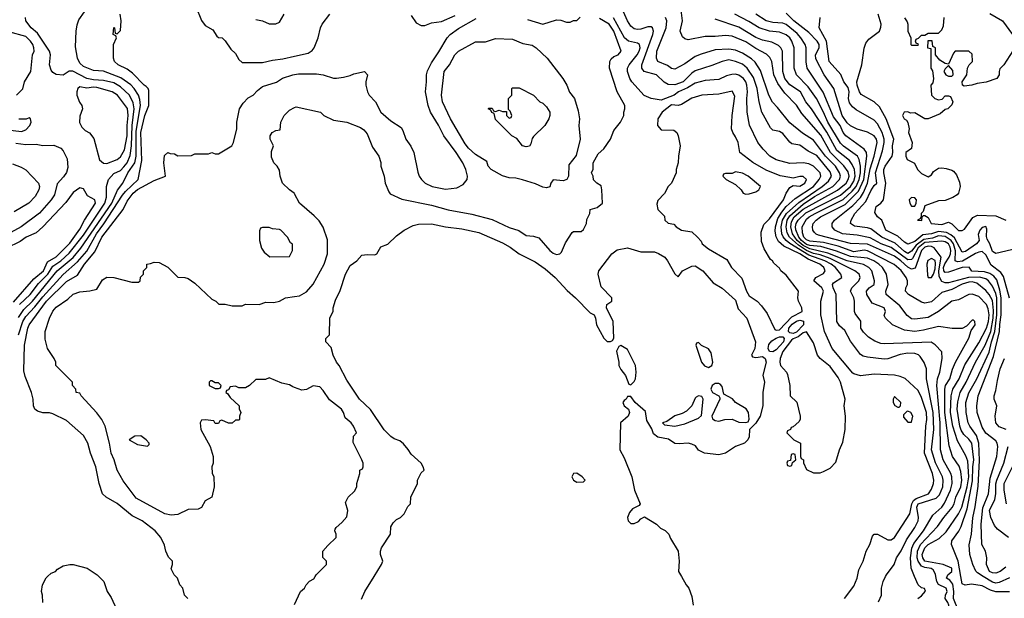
# Model space of a CAD drawing. Header units: inches. Extents: x 1793389 to 1900389, y 320802 to 470796.
# Tile 546 of 656: x 1858373 to 1864200, y 409870 to 413297. Entities that reach past the tile are written whole.
import ezdxf

# ---------------------------------------------------------------- set-up
doc = ezdxf.new("R2010")
doc.units = ezdxf.units.IN
doc.header["$MEASUREMENT"] = 0
for name, color, linetype in [('B8450', 7, 'Continuous'), ('B8451', 7, 'Continuous'), ('B8460', 7, 'Continuous'), ('B8461', 7, 'Continuous')]:
    doc.layers.add(name, color=color, linetype=linetype)

msp = doc.modelspace()

# ---------------------------------------------------------------- linework, layer by layer
at = {"layer": 'B8450', "color": 2, "elevation": 278}
for points in [[(1858510, 409846), (1858508.7, 409890), (1858502, 409910), (1858508.7, 409950), (1858530, 409992), (1858538.7, 410000)], [(1858841.4, 410000), (1858870.7, 409970.7), (1858891.1, 409911.1), (1858914.4, 409874.4), (1858946.4, 409806.4)], [(1859368, 409870), (1859349.1, 409889.1), (1859338, 409930), (1859322, 409950), (1859308, 409990), (1859298, 410000)]]:
    msp.add_lwpolyline(points, dxfattribs=at)
at = {"layer": 'B8451', "color": 2}
for points, elevation in [([(1858365.8, 411534.2), (1858398.7, 411581.3), (1858450, 411630.2), (1858594.8, 411810), (1858690, 411889), (1858736, 411944), (1858917.7, 412210), (1858952.5, 412287.5), (1858983.6, 412330), (1859013.5, 412390), (1859054.6, 412450), (1859063.2, 412490), (1859062.1, 412637.9), (1859087.8, 412790), (1859084.7, 412824.7), (1859076.9, 412850), (1859050.6, 412890.6), (1859031.4, 412911.4), (1858972.3, 412952.3), (1858870, 412992.4), (1858810, 412996.9), (1858750, 413019.7), (1858730, 413039.5), (1858715.8, 413070), (1858703.9, 413136.1), (1858706.6, 413230), (1858712.9, 413267.1), (1858724.1, 413295.9), (1858790, 413391.3)], 286), ([(1859415.2, 413375.2), (1859450, 413292), (1859470, 413262), (1859516.9, 413236.9), (1859539.6, 413199.6), (1859550, 413192), (1859572, 413190), (1859590, 413172), (1859623.5, 413123.5), (1859650, 413098), (1859670, 413062), (1859690, 413044.7), (1859810, 413044), (1859870, 413058), (1859930, 413065.5), (1860000, 413081.5)], 282), ([(1858367.2, 411430), (1858391.8, 411510), (1858410, 411538.9), (1858463.3, 411596.7), (1858510, 411656.9), (1858630, 411788.8), (1858716.3, 411863.7), (1858770, 411925.7), (1858827.2, 412030), (1858871.6, 412088.4), (1858982, 412258), (1858999.7, 412280.3), (1859074, 412350), (1859095.7, 412464.3), (1859089.8, 412630), (1859113.3, 412730), (1859138, 412790), (1859137, 412877), (1859133.2, 412890), (1859122.5, 412902.5), (1859109.3, 412910), (1859041.3, 412981.3), (1859010, 413003.7), (1858955.3, 413030), (1858935.3, 413050), (1858928.7, 413070), (1858928, 413150), (1858946, 413190), (1858942, 413202), (1858926, 413210), (1858930, 413252), (1858934, 413250), (1858938, 413218), (1858950, 413214), (1858970, 413234), (1858974, 413290), (1858968, 413330)], 282), ([(1858372.1, 411610), (1858435.4, 411670), (1858485.4, 411734.6), (1858539.8, 411790), (1858570, 411837.4), (1858617.7, 411870), (1858665.3, 411914.7), (1858750, 412021.7), (1858876.8, 412210), (1858886.2, 412246.2), (1858887.3, 412310), (1858898.4, 412350), (1858930, 412385.5), (1858970, 412404.2), (1858990, 412425.3), (1859010, 412450.5), (1859027.2, 412492.8), (1859035.2, 412550), (1859038.4, 412670), (1859051.4, 412770), (1859045.5, 412805.5), (1859023.5, 412850), (1858970, 412900.5), (1858930, 412922.7), (1858870, 412936.9), (1858810, 412940.8), (1858770, 412948.6), (1858687.1, 412992.9), (1858666.8, 412993.2), (1858630, 412968), (1858590, 412973.2), (1858570, 412984), (1858558.9, 412998.9), (1858549.6, 413029.6), (1858556.2, 413090), (1858549.6, 413110), (1858477.8, 413217.8), (1858440.9, 413250), (1858409, 413290), (1858408, 413310)], 290), ([(1859770, 413298), (1859811.1, 413291.1), (1859850, 413272), (1859890, 413272), (1859910, 413282), (1859938, 413330)], 286), ([(1858355.3, 412850), (1858392.7, 412887.3), (1858402.7, 412930), (1858438.4, 412990), (1858449.3, 413090), (1858458.4, 413110), (1858457.6, 413130), (1858451.3, 413150), (1858437.6, 413170), (1858410, 413196.9), (1858310, 413225.1)], 294), ([(1859298, 410000), (1859288, 410010), (1859270, 410046), (1859278, 410070), (1859278, 410090), (1859254.6, 410114.6), (1859238, 410150), (1859230, 410186), (1859208.7, 410230), (1859175.3, 410270), (1859097.2, 410330), (1859038, 410358), (1858950, 410431.8), (1858885.2, 410470), (1858862.7, 410490), (1858842.7, 410550), (1858823.7, 410650), (1858792.3, 410730), (1858776, 410790), (1858750, 410834), (1858650, 410924), (1858570, 410964), (1858550, 410969), (1858510, 410969), (1858478, 410978), (1858462, 410990), (1858455.3, 411010), (1858454, 411050), (1858444, 411090), (1858405.1, 411185.1), (1858397.5, 411217.5), (1858402, 411370), (1858421.1, 411470), (1858429.7, 411490), (1858531.2, 411630), (1858650, 411747.4), (1858714.8, 411785.2), (1858756.3, 411850), (1858817.8, 411922.2), (1858858.7, 412010), (1858986.3, 412173.7), (1859010, 412222.8), (1859044.2, 412270), (1859070, 412291.6), (1859170, 412344.4), (1859235.3, 412370), (1859226, 412450), (1859230, 412494), (1859250, 412511.3), (1859264.7, 412504.7), (1859290, 412502), (1859310, 412492), (1859390, 412494), (1859410, 412502), (1859490, 412502), (1859510, 412511.3), (1859530, 412502), (1859550, 412502), (1859628, 412550), (1859639, 412570), (1859659, 412650), (1859659, 412690), (1859674, 412770), (1859696.5, 412803.5), (1859725.6, 412834.4), (1859755.3, 412850), (1859781.5, 412878.5), (1859810, 412900.7), (1859892.5, 412927.5), (1859929.4, 412950.6), (1859990, 412970.7), (1860000, 412972.5)], 278), ([(1860000, 412266.1), (1859998, 412270), (1859969.3, 412289.3), (1859928.7, 412330), (1859915.3, 412370), (1859910, 412406), (1859898, 412430), (1859878, 412450), (1859863.1, 412483.1), (1859863.1, 412516.9), (1859875.3, 412550), (1859855.3, 412590), (1859855.3, 412610), (1859868, 412630), (1859890, 412642), (1859915.3, 412644.7), (1859918, 412690), (1859938, 412730), (1859970, 412762), (1860000, 412777)], 274), ([(1858270, 412648.2), (1858384, 412636), (1858410, 412646), (1858434, 412670), (1858442, 412690), (1858438, 412710), (1858430, 412715.3), (1858411.3, 412708.7), (1858369.1, 412709.1)], 294), ([(1858350, 412565.3), (1858410, 412557.6), (1858470, 412559.5), (1858510, 412552), (1858574.6, 412554.6), (1858617.1, 412537.1), (1858630, 412521), (1858653.7, 412473.7), (1858658.7, 412421.3), (1858650, 412393.2), (1858633.1, 412366.9), (1858594.4, 412325.6), (1858579.6, 412260.4), (1858559.3, 412230), (1858490, 412152), (1858382, 412070), (1858166.5, 411953.5)], 290), ([(1858330, 412443.8), (1858383, 412423), (1858410, 412407.3), (1858484, 412330), (1858490.6, 412310), (1858487.3, 412290), (1858464, 412250), (1858426.8, 412210), (1858340.9, 412159.1)], 286), ([(1858336.1, 411623.9), (1858457.8, 411762.2), (1858513.3, 411810), (1858537.3, 411862.7), (1858590, 411893.1), (1858670, 411973.7), (1858730, 412056.4), (1858757.7, 412110), (1858821.6, 412210), (1858818, 412230), (1858775.1, 412255.1), (1858750, 412295.3), (1858730, 412302), (1858690, 412274), (1858645.8, 412214.2), (1858510.6, 412070), (1858470, 412036), (1858411.3, 412010), (1858376.5, 411983.5), (1858295.4, 411944.6)], 294), ([(1860000, 411118.5), (1859990, 411122), (1859970, 411135.3), (1859924, 411144), (1859850, 411175.3), (1859827.3, 411167.3), (1859770, 411166), (1859734, 411130), (1859710, 411118), (1859670, 411118), (1859650, 411126), (1859618, 411122), (1859610, 411106), (1859598, 411102), (1859594, 411090), (1859603.6, 411083.6), (1859619.6, 411059.6), (1859671.3, 411011.3), (1859672.7, 410992.7), (1859682, 410970), (1859674, 410950), (1859674, 410930), (1859670, 410926), (1859650, 410926), (1859630, 410908), (1859608.4, 410908.4), (1859570, 410926), (1859558, 410922), (1859550, 410906), (1859530, 410906), (1859522, 410922), (1859470, 410928), (1859450, 410926), (1859442, 410910), (1859446, 410870), (1859501, 410770), (1859518.8, 410710), (1859518.8, 410670), (1859511, 410650), (1859511.6, 410611.6), (1859522, 410590), (1859524.7, 410530), (1859511.3, 410468.7), (1859471.6, 410448.4), (1859450, 410408), (1859430, 410398), (1859370, 410397.2), (1859310, 410366.6), (1859270, 410362.9), (1859231.7, 410371.7), (1859063.2, 410463.2), (1858986.3, 410566.3), (1858949.2, 410630), (1858933.2, 410690), (1858914, 410730), (1858904, 410790), (1858879, 410890), (1858859, 410930), (1858830, 410968.7), (1858738, 411070), (1858730, 411086), (1858708, 411090), (1858706, 411110), (1858686, 411130), (1858686, 411150), (1858588, 411250), (1858588, 411270), (1858578, 411290), (1858538, 411350), (1858524.7, 411404.7), (1858524, 411450), (1858549.2, 411530), (1858570, 411571), (1858590, 411594.8), (1858658, 411642), (1858690, 411671.3), (1858730, 411686), (1858789, 411691), (1858830, 411702), (1858863.1, 411756.9), (1858890, 411772), (1858930, 411771.3), (1859036.4, 411743.6), (1859076.4, 411743.6), (1859086, 411750), (1859087.3, 411772.7), (1859106, 411790), (1859106, 411810), (1859126, 411830), (1859126, 411850), (1859147.3, 411852.7), (1859170, 411862), (1859199.6, 411859.6), (1859250, 411832), (1859310, 411772), (1859350, 411771.3), (1859370, 411764.7), (1859410, 411736), (1859510, 411642), (1859534, 411630), (1859552.7, 411612.7), (1859590, 411612), (1859630, 411602), (1859690, 411602), (1859710, 411612), (1859790, 411611.3), (1859830, 411624.7), (1859878, 411622), (1859910, 411631.3), (1859946, 411650), (1860000, 411657.1)], 274), ([(1858538.7, 410000), (1858560.2, 410019.8), (1858586, 410030), (1858596.4, 410043.6), (1858630, 410062), (1858670, 410071.3), (1858688.9, 410071.1), (1858772, 410050), (1858831.3, 410010), (1858841.4, 410000)], 278)]:
    msp.add_lwpolyline(points, dxfattribs=dict(at, elevation=elevation))
for points, elevation in [([(1858730, 412899.5), (1858717.3, 412890), (1858710.5, 412870), (1858710.6, 412850), (1858728.1, 412808.1), (1858741, 412790), (1858746, 412770), (1858730, 412726), (1858727.9, 412687.9), (1858740.5, 412660.5), (1858761.4, 412641.4), (1858787.3, 412627.3), (1858812.8, 412592.8), (1858846.4, 412466.4), (1858868.4, 412448.4), (1858890, 412446), (1858950.9, 412469.1), (1858970, 412486), (1858993.8, 412526.2), (1859008.8, 412610), (1859008.8, 412670), (1859015, 412730), (1859010.7, 412770.7), (1858951.8, 412850), (1858921.2, 412870), (1858830, 412894.8), (1858810, 412896.9), (1858770, 412891.6)], 294), ([(1859850, 412066), (1859810, 412066), (1859798, 412062), (1859792.7, 412047.3), (1859792, 411990), (1859803.6, 411943.6), (1859819.6, 411919.6), (1859852.7, 411892.7), (1859970, 411894), (1859988, 411930), (1859987.3, 411967.3), (1859976.4, 411976.4), (1859958, 412010), (1859918, 412050), (1859910, 412055.3), (1859870, 412058)], 278), ([(1859510, 411158), (1859502, 411158), (1859494, 411150), (1859494, 411130), (1859530, 411114), (1859550, 411114), (1859562, 411118), (1859566, 411130), (1859550, 411146), (1859530, 411146)], 274), ([(1859090, 410832), (1859054, 410830), (1859022, 410810), (1859070, 410780.7), (1859130, 410771.3), (1859138.6, 410781.4), (1859139.3, 410790), (1859121.2, 410810)], 274)]:
    msp.add_lwpolyline(points, close=True, dxfattribs=dict(at, elevation=elevation))
at = {"layer": 'B8460', "color": 2}
for points, elevation in [([(1860000, 409834.3), (1860035.3, 409910), (1860058, 409930), (1860068.9, 409951.1), (1860088.9, 409971.1), (1860114.6, 409985.4), (1860122.5, 410000)], 274), ([(1860395.5, 409864.5), (1860415.3, 409910), (1860471.6, 410000)], 270), ([(1862289, 410000), (1862317.3, 409950), (1862333.4, 409930), (1862350, 409882), (1862359.3, 409830)], 270), ([(1863255.3, 409870), (1863310, 409942), (1863329.2, 409990), (1863331.4, 410000)], 270), ([(1863455.3, 409850), (1863474, 409890), (1863474, 409930), (1863484, 409970), (1863497.5, 410000)], 266), ([(1863688, 409870), (1863710, 409886), (1863733.2, 409913.2), (1863728.4, 409928.4), (1863710, 409933.2), (1863689.5, 409949.5), (1863669.4, 410000)], 262), ([(1864318.6, 408878.6), (1864185.2, 409130), (1864149.3, 409190), (1864119.3, 409230), (1864063.3, 409343.3), (1864001.2, 409450), (1863992.5, 409552.5), (1863986.6, 409590), (1863976.2, 409616.2), (1863966.6, 409626.6), (1863910, 409649.2), (1863884.9, 409684.9), (1863872.4, 409830), (1863866.6, 409846.6), (1863849.5, 409870), (1863851.3, 409890), (1863861.3, 409910), (1863856.9, 409930), (1863810, 409951.6), (1863800.3, 409970), (1863795.8, 410000)], 258), ([(1864219, 409450), (1864170, 409485.2), (1864149.3, 409510), (1864146.3, 409533.7), (1864156, 409590), (1864145.2, 409650), (1864144, 409710), (1864135.3, 409730), (1864102, 409762), (1864010, 409806), (1863990, 409806), (1863950, 409795.1), (1863930, 409797.2), (1863899.8, 409870), (1863900.7, 409910), (1863895.2, 409955.2), (1863878.7, 409978.7), (1863858, 409990), (1863862, 410000)], 254), ([(1864230, 409909.5), (1864150, 409909.6), (1864118.4, 409918.4), (1864070, 409944.2), (1864005.5, 409954.5), (1863969.3, 409949.3), (1863950, 409955.3), (1863942.2, 410000)], 250), ([(1864230, 409992.6), (1864170, 409965.1), (1864150, 409961.1), (1864130, 409965.4), (1864074.5, 410000)], 246)]:
    msp.add_lwpolyline(points, dxfattribs=dict(at, elevation=elevation))
at = {"layer": 'B8461', "color": 2}
for points, elevation in [([(1863497.5, 410000), (1863502, 410010), (1863548.7, 410070), (1863562, 410110), (1863590, 410150.7), (1863622.2, 410217.8), (1863670, 410290.7), (1863689.7, 410330), (1863692, 410350), (1863682.2, 410410), (1863689.8, 410430), (1863796.5, 410463.5), (1863815.7, 410484.3), (1863835.4, 410530), (1863839.1, 410570), (1863835.1, 410590), (1863793.5, 410673.5), (1863769.8, 410749.8), (1863783.9, 410870), (1863778.4, 410970), (1863739.7, 411170), (1863739.5, 411230), (1863726.5, 411266.5), (1863703, 411303), (1863692.7, 411312.7), (1863670, 411321.3), (1863630, 411322.4), (1863584.7, 411315.3), (1863510.3, 411289.7), (1863490, 411287.8), (1863390, 411299.5), (1863365.1, 411305.1), (1863350, 411314), (1863290, 411394), (1863256.9, 411456.9), (1863224.1, 411484.1), (1863209.3, 411510), (1863205.6, 411670), (1863186.6, 411710), (1863183.6, 411730), (1863190, 411739.1), (1863238, 411770), (1863233.6, 411790), (1863200.5, 411830), (1863175.8, 411850), (1863138, 411870), (1863043.2, 411903.2), (1862931.7, 411971.7), (1862909.4, 411989.4), (1862891.6, 412011.6), (1862883.2, 412030), (1862878.7, 412070), (1862887.6, 412110), (1862910.4, 412149.6), (1862984.8, 412215.2), (1863123, 412310), (1863159.5, 412340.5), (1863177.3, 412370), (1863170, 412397), (1863090, 412492.4), (1863039.5, 412519.5), (1862990, 412553.6), (1862942.9, 412562.9), (1862930, 412572.7), (1862890, 412623.6), (1862870, 412635.1), (1862830, 412643.7), (1862815.9, 412655.9), (1862765.1, 412750), (1862749.6, 412810), (1862737.3, 412890), (1862715, 412955), (1862678.9, 413010), (1862650, 413034), (1862609, 413050), (1862570, 413058.7), (1862531.3, 413050), (1862470, 413025.1), (1862370, 412994.7), (1862350, 412981.6), (1862299.3, 412930), (1862250, 412911.1), (1862210, 412913.3), (1862187.3, 412927.3), (1862140.9, 412970), (1862069.5, 412990), (1862055.1, 413010), (1862054.3, 413030), (1862120.5, 413210), (1862124.5, 413230), (1862117.2, 413250), (1862110, 413255.1), (1862090, 413255.1), (1862050, 413240.7), (1862030, 413238.4), (1862010, 413243.7), (1861990, 413259.3), (1861969.7, 413289.7), (1861930, 413379.3)], 266), ([(1863795.8, 410000), (1863793.7, 410013.7), (1863779.5, 410039.5), (1863767.9, 410047.9), (1863730, 410053.6), (1863710, 410061.7), (1863689.9, 410089.9), (1863684.8, 410110), (1863685.5, 410150), (1863703.8, 410190), (1863804.5, 410295.5), (1863842, 410350), (1863892.4, 410407.6), (1863903.1, 410430), (1863912.4, 410470), (1863943.5, 410530), (1863949.7, 410570), (1863942, 410622), (1863932.2, 410652.2), (1863893.6, 410710), (1863873.6, 410773.6), (1863847.5, 410970), (1863848.3, 411110), (1863853, 411130), (1863878.7, 411170), (1863892.7, 411227.3), (1863911.1, 411268.9), (1863990, 411412), (1864004, 411456), (1864028, 411490), (1864026, 411510), (1864018, 411518), (1864010, 411518), (1863976.9, 411483.1), (1863950, 411468), (1863891, 411469), (1863810, 411480.9), (1863721.4, 411458.6), (1863670, 411451.2), (1863610, 411458.4), (1863538, 411490), (1863498, 411530), (1863490, 411546), (1863498, 411570), (1863488.7, 411590), (1863418.6, 411618.6), (1863387.3, 411670), (1863383.7, 411690), (1863401.2, 411710), (1863429.3, 411730), (1863432, 411750), (1863415.6, 411810), (1863397.6, 411830), (1863367.8, 411847.8), (1863270, 411869.8), (1863155.3, 411915.3), (1863050, 411940.1), (1863010, 411959.9), (1862974.1, 411990), (1862947.5, 412030), (1862936.1, 412070), (1862940.5, 412099.5), (1862956.5, 412130), (1863010, 412175.5), (1863212.9, 412287.1), (1863263.5, 412330), (1863276.4, 412350), (1863282, 412370), (1863275.3, 412395.3), (1863251.3, 412431.3), (1863172.1, 412510), (1863114.2, 412614.2), (1863002.7, 412742.7), (1862970, 412792), (1862901.5, 412861.5), (1862860, 412920), (1862835.4, 412970), (1862823.6, 413050), (1862813.5, 413073.5), (1862792.4, 413092.4), (1862730, 413126.3), (1862670, 413166.6), (1862590, 413200.5), (1862550, 413203.6), (1862490, 413197), (1862430, 413198), (1862330, 413177.2), (1862310, 413184), (1862296.5, 413196.5), (1862281.2, 413230), (1862296, 413290), (1862285.1, 413370)], 258), ([(1860000, 413081.5), (1860080.2, 413099.8), (1860104.7, 413115.3), (1860115.3, 413130), (1860139, 413190), (1860154, 413250), (1860164, 413270), (1860208.7, 413330)], 282), ([(1860000, 412777), (1860010, 412782), (1860154, 412750), (1860174, 412730), (1860230, 412702), (1860310, 412691.3), (1860390, 412658), (1860410, 412644.7), (1860430, 412622), (1860462, 412542), (1860498, 412490), (1860510.9, 412450.9), (1860511.3, 412430), (1860531, 412370), (1860536, 412330), (1860556.9, 412276.9), (1860566.4, 412266.4), (1860634.4, 412234.4), (1860810, 412198), (1860909.4, 412170.6), (1861050, 412145.5), (1861170, 412113), (1861270, 412067.3), (1861327.9, 412047.9), (1861370, 412018.8), (1861414.4, 412014.4), (1861444.9, 412004.9), (1861510.8, 411930), (1861530, 411914), (1861550, 411906.8), (1861570, 411911), (1861579.5, 411920.5), (1861603.7, 411976.3), (1861643.1, 412036.9), (1861650, 412042), (1861696.4, 412043.6), (1861710, 412054), (1861728, 412090), (1861730, 412114), (1861748, 412150), (1861750, 412174), (1861790, 412184.7), (1861822, 412210), (1861819, 412290), (1861814, 412314), (1861789.1, 412329.1), (1861769.1, 412349.1), (1861768, 412370), (1861758, 412390), (1861767.3, 412412.7), (1861768, 412450), (1861796.4, 412503.6), (1861830, 412532), (1861869.2, 412590), (1861890, 412642), (1861928.9, 412691.1), (1861948.7, 412730), (1861948.7, 412750), (1861955.3, 412770), (1861955.3, 412790), (1861909.2, 412870), (1861864.5, 413010), (1861866.6, 413050), (1861874.5, 413065.5), (1861890, 413078.8), (1861915.3, 413090), (1861933.2, 413110), (1861888.6, 413230), (1861862, 413270), (1861805.3, 413305.3)], 274), ([(1860000, 412972.5), (1860023.2, 412976.8), (1860130, 412977.3), (1860170, 412970.7), (1860230, 412950.8), (1860249.1, 412950.9), (1860290, 412956), (1860330, 412966), (1860350, 412976), (1860414, 412990), (1860431, 412971), (1860421, 412930), (1860421, 412910), (1860431, 412870), (1860441, 412850), (1860478, 412810), (1860511.3, 412750), (1860570, 412698.8), (1860630, 412658), (1860641.4, 412641.4), (1860658.8, 412590), (1860687.5, 412547.5), (1860706, 412510), (1860730, 412394), (1860738, 412370), (1860751.3, 412350), (1860772, 412330), (1860814, 412310), (1860893.7, 412293.7), (1860959.3, 412300.7), (1860998, 412322), (1861022, 412350), (1861024, 412370), (1861013.2, 412410), (1860995.1, 412450), (1860956.2, 412510), (1860882.9, 412610), (1860851.9, 412671.9), (1860804.5, 412750), (1860789.7, 412789.7), (1860774.5, 412870), (1860781.6, 412930), (1860780.5, 412970), (1860785.7, 412994.3), (1860810, 413042), (1860853.9, 413106.1), (1860902.9, 413190), (1860920.9, 413210), (1860970, 413246), (1861074.8, 413305.2)], 278), ([(1860690, 413322), (1860719.6, 413279.6), (1860750, 413262), (1860770, 413262), (1860810, 413278), (1860870, 413286.8), (1860950, 413322)], 282), ([(1861377.5, 413297.5), (1861470, 413271), (1861550, 413296), (1861575.3, 413295.3), (1861610, 413282), (1861630, 413282), (1861650, 413292), (1861670, 413292), (1861690, 413312)], 278), ([(1863331.4, 410000), (1863340.2, 410039.8), (1863364, 410090), (1863382, 410150), (1863405.2, 410190), (1863420.9, 410239.1), (1863430, 410251), (1863450, 410250.6), (1863510, 410217.6), (1863530, 410217.1), (1863550, 410230.6), (1863640.7, 410370), (1863652.2, 410430), (1863663.5, 410450), (1863678.9, 410461.1), (1863751.5, 410490), (1863770, 410517.3), (1863781.1, 410550), (1863782.6, 410570), (1863775.1, 410610), (1863727.3, 410730), (1863735.1, 410890), (1863740.9, 410930), (1863738.7, 410970), (1863710, 411059), (1863690, 411101.2), (1863613.3, 411173.3), (1863583.9, 411183.9), (1863550, 411192), (1863430, 411198), (1863350, 411189), (1863310, 411199.3), (1863304.4, 411204.4), (1863180.9, 411350), (1863136.9, 411450), (1863114, 411550), (1863115.1, 411630), (1863129.5, 411690), (1863119.5, 411710), (1863072.7, 411750), (1863084, 411770), (1863130, 411794), (1863139.6, 411810), (1863131.5, 411830), (1863107.6, 411850), (1863039.9, 411879.9), (1862991, 411910), (1862895.7, 411955.7), (1862864.4, 411984.4), (1862850.7, 412010.7), (1862844.1, 412044.1), (1862846.6, 412070), (1862860.7, 412119.3), (1862883.1, 412156.9), (1862909.9, 412190.1), (1862962.1, 412237.9), (1863070.9, 412310), (1863105.1, 412350), (1863113.6, 412370), (1863109.6, 412390), (1863070, 412429.6), (1863044, 412444), (1863010, 412449.7), (1862930, 412445.6), (1862850, 412467.3), (1862813.2, 412490), (1862773.2, 412530), (1862741.2, 412570), (1862691.9, 412671.9), (1862677.6, 412750), (1862676.3, 412830), (1862680.5, 412870), (1862677.4, 412910), (1862671.2, 412930), (1862657.6, 412950), (1862630, 412969.6), (1862610, 412975.1), (1862586.9, 412973.1), (1862555.3, 412964.7), (1862510, 412942.9), (1862430, 412936.9), (1862370, 412922), (1862326, 412894), (1862273, 412870), (1862245.5, 412850), (1862170, 412820.5), (1862109.7, 412829.7), (1862068.4, 412848.4), (1861996, 412930), (1861983.7, 412950), (1861969.4, 412990), (1861969.4, 413010), (1861979.5, 413030), (1862028.3, 413090), (1862039.2, 413110), (1862045.1, 413130), (1862040.9, 413150), (1862030, 413157.6), (1861976, 413170), (1861951.5, 413190), (1861888, 413308)], 270), ([(1863669.4, 410000), (1863649.7, 410049.7), (1863644.4, 410110), (1863653, 410167), (1863665.5, 410194.5), (1863722.3, 410270), (1863776.9, 410363.1), (1863830, 410410.4), (1863846.1, 410433.9), (1863881, 410510), (1863891.1, 410550), (1863889.8, 410589.8), (1863884, 410610), (1863837.7, 410690), (1863822.7, 410750), (1863820.3, 410910), (1863800.4, 411130), (1863805.1, 411170), (1863818.9, 411210), (1863833.3, 411290), (1863829.5, 411329.5), (1863791.8, 411371.8), (1863767.6, 411387.6), (1863490, 411377.6), (1863470, 411379.6), (1863433.1, 411393.1), (1863396.6, 411416.6), (1863366, 411446), (1863351.6, 411470), (1863351.1, 411511.1), (1863317.4, 411557.4), (1863313.3, 411570), (1863314.5, 411630), (1863309.4, 411650), (1863289.3, 411690), (1863298, 411710), (1863338.7, 411750), (1863347.3, 411770), (1863340.9, 411790), (1863316, 411810), (1863170, 411883.7), (1863110, 411904.2), (1863070, 411912.6), (1863030, 411930.4), (1862981.2, 411961.2), (1862928.1, 412010), (1862914.7, 412034.7), (1862908.4, 412070), (1862915.6, 412110), (1862930, 412135.6), (1863010, 412204.6), (1863077.7, 412250), (1863185.1, 412310), (1863225.4, 412350), (1863231.1, 412370), (1863225.4, 412390), (1863201, 412430), (1863141.5, 412490), (1863070, 412584.5), (1863005.3, 412625.3), (1862930, 412686), (1862858, 412778), (1862828.6, 412808.6), (1862806.3, 412850), (1862757.3, 412997.3), (1862725.6, 413045.6), (1862704.6, 413064.6), (1862650, 413099.5), (1862610, 413116.2), (1862570, 413123), (1862490, 413118.7), (1862406.2, 413093.8), (1862370, 413079.5), (1862310, 413035.1), (1862250, 413004), (1862230, 413009), (1862207, 413027), (1862149.4, 413049.4), (1862141.2, 413070), (1862143.6, 413110), (1862199.7, 413250), (1862202.9, 413290), (1862195.1, 413310)], 262), ([(1863862, 410000), (1863866, 410010), (1863888.7, 410030), (1863888.7, 410050), (1863838, 410070), (1863730.7, 410090.7), (1863717.4, 410110), (1863714.2, 410130), (1863730, 410170.3), (1863750, 410188.9), (1863815.5, 410224.5), (1863855.7, 410264.3), (1863930, 410370.4), (1863948.6, 410410), (1863981.2, 410530), (1863989.8, 410589.8), (1863983.7, 410683.7), (1863973.4, 410713.4), (1863922.5, 410802.5), (1863895.1, 410890), (1863880.7, 410970), (1863885.8, 411070), (1863896.4, 411110), (1863932.4, 411170), (1863967.2, 411252.8), (1864050, 411384.4), (1864094.8, 411470), (1864106.8, 411510), (1864110.6, 411550), (1864105, 411585), (1864095.1, 411610), (1864050, 411657.6), (1864010, 411671.8), (1863990, 411669.5), (1863930, 411638), (1863890, 411629.4), (1863811.3, 411568.7), (1863750, 411533.3), (1863670, 411522.9), (1863650, 411525.6), (1863625.5, 411545.5), (1863582.5, 411602.5), (1863500.9, 411670), (1863499.5, 411690), (1863512, 411730), (1863503.6, 411790), (1863478.7, 411830), (1863456.9, 411850), (1863427, 411870), (1863390, 411885.3), (1863290, 411895), (1863206.9, 411926.9), (1863114.1, 411954.1), (1863050, 411960.4), (1863030, 411966.7), (1862999.2, 411990), (1862983.6, 412010), (1862967.3, 412052.7), (1862964.7, 412070), (1862968.2, 412090), (1862980.3, 412110), (1863026.4, 412153.6), (1863230, 412258.4), (1863290, 412309.2), (1863310, 412340.3), (1863318.3, 412370), (1863314, 412410), (1863300.3, 412440.3), (1863283, 412463), (1863210, 412523), (1863150.5, 412630.5), (1863058.7, 412770), (1863026, 412810), (1862993.6, 412870), (1862930, 412911.8), (1862901.3, 412950), (1862889.7, 412990), (1862887.3, 413110), (1862878, 413130), (1862864.7, 413144.7), (1862823.8, 413163.8), (1862770, 413176.3), (1862730, 413191.3), (1862630, 413253), (1862490, 413299.5)], 254), ([(1863942.2, 410000), (1863926.4, 410090), (1863887.6, 410190), (1863890, 410210.7), (1863931.6, 410268.4), (1863944.6, 410295.4), (1863979.4, 410400.6), (1864012.8, 410567.2), (1864014.1, 410650), (1864019.5, 410690), (1864008.5, 410788.5), (1863990, 410814), (1863960.7, 410840.7), (1863945.5, 410865.5), (1863937.2, 410890), (1863921.5, 410990), (1863926, 411034), (1863939.7, 411090), (1863974.8, 411150), (1864029.8, 411270), (1864086.4, 411370), (1864120.2, 411450), (1864133.7, 411530), (1864136, 411576), (1864130, 411635.1), (1864110.6, 411670.6), (1864090, 411694.3), (1864037, 411737), (1864010, 411744.8), (1863990, 411742.9), (1863950, 411730.6), (1863890, 411699.3), (1863830, 411681.3), (1863770, 411626.6), (1863730, 411618), (1863710, 411623.7), (1863634, 411670), (1863616, 411690), (1863618, 411710), (1863627, 411730), (1863627, 411750), (1863619.5, 411770), (1863590, 411811.5), (1863547.5, 411847.5), (1863390, 411928.8), (1863370, 411931.7), (1863310, 411922.5), (1863216.7, 411956.7), (1863130, 411978.6), (1863050, 411985), (1863030, 411993.5), (1863014.5, 412010), (1863005.1, 412034.9), (1863003.9, 412070), (1863030, 412115.2), (1863045.7, 412130), (1863080.5, 412150), (1863247.1, 412232.9), (1863299.2, 412280.8), (1863323.7, 412310), (1863341.5, 412350), (1863349.9, 412390), (1863348.9, 412430), (1863341, 412470), (1863331.1, 412490), (1863248.2, 412548.2), (1863230, 412566), (1863155.6, 412690), (1863130.9, 412750), (1863088.2, 412830), (1863039.4, 412899.4), (1862971.1, 412971.1), (1862956.9, 413010), (1862955.8, 413130), (1862943, 413170), (1862930, 413189.5), (1862910, 413207.6), (1862870, 413223), (1862810, 413229.7), (1862748.6, 413248.6), (1862687.5, 413287.5), (1862606, 413330)], 250), ([(1864074.5, 410000), (1864040.9, 410020.9), (1864031.1, 410031.1), (1864014, 410070), (1863996.2, 410130), (1863992.1, 410187.9), (1864005.2, 410250), (1864013.1, 410346.9), (1864028.3, 410411.7), (1864045.4, 410534.6), (1864052.7, 410687.3), (1864049.8, 410790), (1864035.6, 410835.6), (1863995.6, 410890), (1863986.3, 410910), (1863973.7, 410970), (1863972.6, 411030), (1863990, 411087.7), (1864036.9, 411170), (1864110, 411328), (1864123.9, 411390), (1864144.3, 411450), (1864156.2, 411550), (1864155.8, 411650), (1864150, 411676.2), (1864130, 411718.4), (1864105.6, 411750), (1864090, 411762), (1864053.3, 411773.3), (1863988.8, 411771.2), (1863870, 411739.7), (1863850, 411739.6), (1863830, 411746.6), (1863815.5, 411775.5), (1863813.3, 411810), (1863827.3, 411890), (1863785.2, 411945.2), (1863770, 411954.2), (1863750, 411956.5), (1863730, 411950.6), (1863710, 411930.9), (1863673.3, 411826.7), (1863650, 411819.7), (1863630, 411831), (1863587.1, 411870), (1863550, 411896.1), (1863390, 411967.1), (1863290, 411972.6), (1863101.4, 412021.4), (1863086.4, 412026.4), (1863076.1, 412036.1), (1863067.6, 412050), (1863066, 412070), (1863069.7, 412090), (1863086, 412110), (1863111.8, 412130), (1863258, 412202), (1863337.4, 412282.6), (1863368.3, 412351.7), (1863387.1, 412490), (1863384.2, 412510), (1863371.3, 412531.3), (1863261.6, 412610), (1863246.6, 412630), (1863228, 412670), (1863190, 412722), (1863128.7, 412868.7), (1863033.6, 413010), (1863028, 413048), (1863027.3, 413130), (1863022, 413150), (1862995.6, 413190), (1862974.7, 413214.7), (1862910, 413268.3), (1862890, 413277.4), (1862830, 413281), (1862790.8, 413290.8), (1862729.5, 413330)], 246), ([(1864210, 410054), (1864176.3, 410030), (1864150, 410018.9), (1864130, 410020.5), (1864112.3, 410030), (1864094.5, 410070), (1864096, 410110), (1864089.4, 410149.4), (1864067.3, 410190), (1864063.9, 410310), (1864073, 410407), (1864106, 410490), (1864117.1, 410582.9), (1864156.4, 410710), (1864162.4, 410770), (1864158.4, 410790), (1864150, 410802.7), (1864090, 410849), (1864070, 410884), (1864039.6, 410970), (1864037.6, 411010), (1864046, 411070), (1864136.9, 411303.1), (1864172.4, 411450), (1864172.8, 411492.8), (1864181, 411550), (1864180.9, 411650), (1864174.5, 411694.5), (1864156.1, 411756.1), (1864138.2, 411778.2), (1864113.7, 411793.7), (1864083.1, 411803.1), (1864008.7, 411808.7), (1863991.7, 411831.7), (1863950, 411829.6), (1863870, 411802), (1863850, 411801), (1863842, 411810), (1863839.4, 411830), (1863848, 411852), (1863874.4, 411890), (1863882.4, 411910), (1863884.1, 411930), (1863880.3, 411950), (1863870, 411969.7), (1863850, 411982.4), (1863830, 411986.2), (1863730, 411976.9), (1863690, 411946.2), (1863657.1, 411882.9), (1863650, 411876.8), (1863630, 411875.5), (1863530, 411947.8), (1863470.6, 411970.6), (1863405.4, 412005.4), (1863330, 412021.5), (1863242, 412030), (1863197, 412050), (1863180.9, 412070), (1863180.9, 412090), (1863195.1, 412110), (1863303, 412197), (1863350, 412244.6), (1863366.5, 412273.5), (1863389.9, 412330), (1863405.5, 412414.5), (1863429.8, 412490), (1863448.3, 412570), (1863443, 412590), (1863429.7, 412609.7), (1863390, 412631.8), (1863330, 412649.6), (1863290, 412667.8), (1863270, 412686), (1863239.7, 412730), (1863191.6, 412890), (1863134.5, 412970), (1863085.7, 413065.7), (1863082.7, 413090), (1863104.2, 413130), (1863105.1, 413150), (1863092.4, 413170), (1863042.4, 413222.4), (1862954.7, 413290), (1862910, 413336.9)], 242), ([(1864230, 411648), (1864196.2, 411776.2), (1864180.4, 411800.4), (1864123, 411843), (1864090, 411905.6), (1864070, 411923.5), (1864050, 411921), (1864030, 411912), (1863952.1, 411867.9), (1863923.8, 411863.8), (1863908.5, 411868.5), (1863911.3, 411928.7), (1863899.6, 411970), (1863886.3, 411990), (1863850, 412014.2), (1863810, 412017.2), (1863775.8, 412004.2), (1863724.5, 411995.5), (1863678.3, 411961.7), (1863650, 411926.3), (1863630, 411913.3), (1863610, 411924.8), (1863553.3, 411973.3), (1863475.1, 412010), (1863410, 412058.3), (1863390, 412065.1), (1863314, 412074), (1863289.7, 412089.7), (1863294.5, 412110), (1863316.3, 412150), (1863380.3, 412219.7), (1863410, 412283), (1863430, 412314.8), (1863445.2, 412330), (1863438.5, 412390), (1863479.4, 412520.6), (1863489.8, 412570), (1863489.8, 412590), (1863477.7, 412630), (1863450, 412680.9), (1863430, 412702), (1863322.7, 412762.7), (1863301.1, 412781.1), (1863284.8, 412804.8), (1863277.4, 412830), (1863281.7, 412870), (1863276.6, 412896.6), (1863249.5, 412930), (1863231.8, 412971.8), (1863164.2, 413050), (1863148, 413170), (1863105.1, 413250), (1863109.6, 413310)], 238), ([(1864276.9, 411943.1), (1864150, 411911.8), (1864130, 411924.5), (1864114.7, 411970), (1864098.3, 411998.3), (1864093.8, 412013.8), (1864097.6, 412057.6), (1864090, 412072), (1864070, 412066.6), (1864055.5, 412050), (1864045.5, 412025.5), (1864050.8, 411990), (1864035.5, 411970), (1863970, 411925.4), (1863950, 411920.5), (1863904.7, 412004.7), (1863883.6, 412023.6), (1863857.7, 412037.7), (1863810, 412043.4), (1863770, 412028.5), (1863717.7, 412022.3), (1863670, 411984), (1863630, 411968), (1863610, 411979.7), (1863570, 412015.8), (1863499.3, 412050), (1863475.3, 412110), (1863449, 412130), (1863434.6, 412154.6), (1863442.7, 412190), (1863470, 412210.6), (1863485.1, 412230), (1863499.8, 412330), (1863486.4, 412390), (1863487.6, 412410), (1863494.3, 412430), (1863535.8, 412490), (1863541.3, 412510), (1863538.9, 412550), (1863546, 412590), (1863500.5, 412710), (1863462.2, 412782.2), (1863430.8, 412810.8), (1863353.4, 412853.4), (1863342.9, 412870), (1863329.7, 412910), (1863327.8, 412930), (1863356.3, 413030), (1863371.5, 413128.5), (1863381, 413159), (1863398, 413182), (1863462, 413230), (1863470, 413254), (1863472.3, 413270), (1863452.7, 413330)], 234), ([(1863608.9, 413308.9), (1863624.7, 413284.7), (1863629, 413270), (1863628.9, 413228.9), (1863646, 413190), (1863646, 413150), (1863650, 413146), (1863690, 413146), (1863692.7, 413152.7), (1863678, 413158), (1863674, 413170), (1863678, 413182), (1863692.7, 413187.3), (1863710, 413206), (1863730, 413206), (1863750, 413218), (1863810, 413218), (1863830, 413238), (1863839.3, 413260.7), (1863843.8, 413310)], 230), ([(1864114.7, 413334.7), (1864189, 413290), (1864249.2, 413210)], 230), ([(1864250, 413112), (1864197.2, 413030), (1864174.5, 413005.5), (1864169, 412990), (1864169.2, 412970), (1864155.1, 412950), (1864092.4, 412927.6), (1864040.1, 412919.9), (1864008.7, 412908.7), (1863963.5, 412903.5), (1863952, 412910), (1863951.3, 412930), (1863978, 412970), (1863982, 413010), (1863992, 413030), (1864012, 413050), (1864010, 413094), (1863990, 413111.3), (1863910, 413111.3), (1863900.2, 413099.8), (1863870, 413034), (1863850, 413038), (1863818, 413058), (1863792, 413090), (1863792, 413130), (1863778, 413138), (1863772.7, 413172.7), (1863747.3, 413172.7), (1863746, 413130), (1863766, 413126), (1863766, 413010), (1863774.6, 412994.6), (1863782, 412950), (1863776.4, 412923.6), (1863766, 412910), (1863768.7, 412850), (1863788, 412830), (1863810, 412822), (1863832.7, 412827.3), (1863850, 412846), (1863870, 412846), (1863882, 412842), (1863895.3, 412810), (1863890, 412794), (1863866, 412770), (1863850, 412764.7), (1863819.6, 412740.4), (1863750, 412710.8), (1863730, 412710.8), (1863670, 412746), (1863644.7, 412744.7), (1863630, 412752), (1863608, 412750), (1863598, 412730), (1863608, 412710), (1863622, 412702), (1863629.4, 412689.4), (1863637.2, 412650), (1863634, 412630), (1863655.3, 412570), (1863650, 412534), (1863618, 412510), (1863618, 412490), (1863626, 412470), (1863668.4, 412448.4), (1863686, 412410), (1863710, 412386), (1863750, 412366), (1863770, 412378), (1863782, 412398), (1863810, 412418), (1863830, 412420.9), (1863857, 412417), (1863890, 412406), (1863900.2, 412400.2), (1863917.6, 412377.6), (1863935.5, 412335.5), (1863939, 412310), (1863929.4, 412270.6), (1863920.2, 412259.8), (1863894.8, 412245.2), (1863850, 412226.8), (1863810, 412224.9), (1863730, 412194.8), (1863719.3, 412160.7), (1863708.9, 412148.9), (1863708.9, 412131.1), (1863702, 412118), (1863686, 412110), (1863711.6, 412108.4), (1863714, 412130), (1863722, 412138), (1863730, 412138), (1863750, 412126), (1863768, 412090), (1863830, 412083.7), (1863870, 412098), (1863890, 412088.7), (1863930, 412049.3), (1863950, 412048.7), (1863963.6, 412056.4), (1864014.4, 412125.6), (1864041.1, 412138.9), (1864150, 412135.1), (1864210, 412109.3)], 230), ([(1860000, 411657.1), (1860030, 411661), (1860070, 411684.7), (1860110, 411731.3), (1860174.5, 411850), (1860194.5, 411910), (1860194.2, 411994.2), (1860170, 412068), (1860145.6, 412105.6), (1860116.5, 412136.5), (1860028.7, 412210), (1860000, 412266.1)], 274), ([(1860471.6, 410000), (1860515.3, 410070), (1860522, 410090), (1860509, 410130), (1860508.7, 410150), (1860514, 410170), (1860568, 410250), (1860570, 410294), (1860583.1, 410316.9), (1860603.1, 410336.9), (1860626, 410350), (1860648.4, 410371.6), (1860670, 410414), (1860686, 410430), (1860688, 410470), (1860728, 410550), (1860728, 410570), (1860750, 410614), (1860766, 410630), (1860762, 410650), (1860748.7, 410670), (1860690, 410724), (1860672.7, 410752.7), (1860644.7, 410784.7), (1860623.1, 410803.1), (1860590, 410815.3), (1860570, 410828.7), (1860530, 410868.7), (1860449.5, 410989.5), (1860384, 411050), (1860310, 411162), (1860264, 411250), (1860249, 411270), (1860228.7, 411310), (1860216.4, 411356.4), (1860186, 411390), (1860186, 411410), (1860206, 411430), (1860208.9, 411531.1), (1860228, 411570), (1860228.7, 411590), (1860243.1, 411636.9), (1860270, 411694), (1860302, 411790), (1860330, 411842), (1860368, 411870), (1860398, 411902), (1860430, 411907.3), (1860475.3, 411904.7), (1860486, 411910), (1860510, 411952), (1860552.5, 411967.5), (1860602.5, 412017.5), (1860648.7, 412050), (1860702.5, 412077.5), (1860732.7, 412087.3), (1860810, 412087.7), (1860894, 412070), (1860990, 412058.8), (1861090, 412037.3), (1861230, 411976.3), (1861276, 411950), (1861330, 411911), (1861423.4, 411863.4), (1861482.5, 411822.5), (1861542.8, 411770), (1861613.5, 411693.5), (1861662.8, 411650), (1861750, 411561), (1861772, 411550), (1861781, 411530), (1861786.8, 411490), (1861830, 411411.3), (1861850, 411391.3), (1861870, 411391.3), (1861882, 411398), (1861888.9, 411411.1), (1861885.2, 411510), (1861846, 411590), (1861848, 411610), (1861878, 411630), (1861878, 411650), (1861814.6, 411714.6), (1861797.2, 411790), (1861801.2, 411810), (1861877.2, 411910), (1861910, 411933.4), (1861970, 411945.5), (1862050, 411923), (1862130, 411921.6), (1862153.5, 411913.5), (1862191, 411890), (1862206.8, 411870), (1862250, 411792), (1862270, 411774), (1862295.3, 411810), (1862350, 411837.3), (1862370, 411838.8), (1862416, 411810), (1862478, 411738), (1862530, 411706.8), (1862610, 411636), (1862625.2, 411585.2), (1862676.3, 411530), (1862727.3, 411390), (1862723, 411350), (1862704, 411310), (1862710, 411301), (1862730, 411296.3), (1862770, 411303), (1862784.9, 411290), (1862790.3, 411270), (1862771.3, 411191.3), (1862781, 411150), (1862771.1, 411088.9), (1862770.8, 411010), (1862756, 410950), (1862730, 410908), (1862692, 410870), (1862690, 410826), (1862682, 410810), (1862662, 410790), (1862610, 410768.7), (1862550, 410729.2), (1862510, 410721.2), (1862426, 410730), (1862390, 410748.7), (1862372.9, 410772.9), (1862350, 410784), (1862329.1, 410789.1), (1862275.5, 410784.5), (1862250, 410787), (1862213.1, 410813.1), (1862150, 410824.7), (1862124.9, 410844.9), (1862114.5, 410874.5), (1862084.2, 410924.2), (1862077.5, 410977.5), (1862015.3, 411030), (1861990, 411066), (1861970, 411066), (1861962, 411050), (1861950, 411042), (1861942.8, 411030), (1861951, 411010), (1861976, 410990), (1861983, 410970), (1861973.4, 410950), (1861928, 410910), (1861924.9, 410750), (1861950, 410702), (1861996, 410590), (1862011, 410510), (1862044.7, 410430), (1862039.8, 410420.2), (1862000.5, 410399.5), (1861982, 410378), (1861970.6, 410350), (1861974, 410330), (1861990, 410314), (1862010, 410314), (1862035.5, 410324.5), (1862050, 410342), (1862070, 410354), (1862142, 410310), (1862166.4, 410286.4), (1862192.8, 410272.8), (1862214.8, 410250), (1862225.2, 410225.2), (1862271, 410150), (1862276, 410090), (1862272, 410030), (1862289, 410000)], 270), ([(1864211.2, 410871.2), (1864170, 410885.1), (1864149.8, 410909.8), (1864146.3, 410950), (1864155.1, 411010), (1864140.9, 411050), (1864139.3, 411070), (1864150, 411102), (1864158.9, 411161.1), (1864176.3, 411230), (1864200.5, 411290)], 238), ([(1860122.5, 410000), (1860128, 410010), (1860188, 410070), (1860188, 410090), (1860167.3, 410112.7), (1860168, 410150), (1860196.4, 410183.6), (1860246, 410230), (1860246, 410250), (1860238, 410270), (1860240.4, 410279.6), (1860246, 410290), (1860280.4, 410319.6), (1860310, 410354), (1860315.3, 410390), (1860302, 410438), (1860318, 410470), (1860354.6, 410505.4), (1860368, 410530), (1860368, 410550), (1860386, 410610), (1860386, 410630), (1860402, 410638), (1860406, 410650), (1860406, 410670), (1860398, 410690), (1860347.3, 410792.7), (1860348.4, 410831.6), (1860366, 410850), (1860348.7, 410890), (1860334, 410910), (1860299, 410939), (1860289.2, 410970), (1860277.2, 410990), (1860206.8, 411046.8), (1860170, 411102), (1860150, 411122), (1860110, 411128), (1860070, 411108), (1860043.1, 411103.1), (1860000, 411118.5)], 274), ([(1864224, 410230), (1864159.1, 410279.1), (1864142.7, 410302.7), (1864119.6, 410350), (1864111.5, 410390), (1864144.5, 410455.5), (1864150.9, 410489.1), (1864150.8, 410549.2), (1864155.3, 410570), (1864197.7, 410670), (1864222.6, 410770)], 238), ([(1864212.3, 410430), (1864198.3, 410510), (1864199.7, 410550), (1864248, 410650)], 234)]:
    msp.add_lwpolyline(points, dxfattribs=dict(at, elevation=elevation))
for points, elevation in [([(1861590, 412342), (1861530, 412348.7), (1861516, 412330), (1861510, 412308), (1861490, 412302), (1861470, 412305.2), (1861425.6, 412325.6), (1861349.4, 412349.4), (1861310, 412359.3), (1861270, 412361.2), (1861230, 412373.2), (1861164, 412410), (1861145.2, 412430), (1861137.2, 412457.2), (1861070, 412499.3), (1861030, 412536), (1861010, 412562.7), (1860923.7, 412710), (1860876, 412810), (1860869.5, 412850), (1860886, 412990), (1860917.2, 413030), (1860949, 413090), (1860970, 413111), (1861070, 413166.8), (1861130, 413166), (1861190, 413186.8), (1861290, 413182.8), (1861350, 413156), (1861406.4, 413146.4), (1861430, 413131), (1861494.8, 413070), (1861586.8, 412950), (1861610.7, 412910), (1861627.9, 412867.9), (1861656, 412830), (1861678.5, 412758.5), (1861686.8, 412710), (1861683, 412670), (1861690.7, 412589.3), (1861666.4, 412493.6), (1861622.8, 412437.2), (1861622, 412370), (1861612, 412350)], 274), ([(1863870, 413026), (1863850, 413006), (1863842, 412990), (1863854, 412970), (1863870, 412962), (1863890, 412962), (1863898, 412970), (1863896.4, 412996.4)], 230), ([(1861370, 412544), (1861348.7, 412550), (1861314.6, 412594.6), (1861286, 412610), (1861190, 412706), (1861182, 412742), (1861167.3, 412747.3), (1861162, 412762), (1861146, 412770), (1861150, 412774), (1861170, 412774), (1861178, 412758), (1861190, 412754), (1861210, 412762), (1861230, 412754), (1861254, 412754), (1861254, 412730), (1861270, 412714), (1861282, 412718), (1861286, 412730), (1861276.4, 412756.4), (1861266, 412766), (1861266, 412830), (1861286, 412850), (1861286, 412890), (1861290, 412894), (1861330, 412894), (1861414, 412850), (1861451.6, 412811.6), (1861470, 412802), (1861490, 412782), (1861510.8, 412750), (1861510.9, 412729.1), (1861504.7, 412710), (1861481, 412670), (1861414.4, 412605.6), (1861406.8, 412593.2), (1861398.8, 412561.2), (1861390, 412548.7)], 270), ([(1862590, 412874), (1862510, 412857), (1862410, 412849.5), (1862350, 412832), (1862290, 412796), (1862270, 412789), (1862230, 412792.8), (1862174.8, 412750), (1862150.7, 412709.3), (1862147.7, 412670), (1862170, 412644.7), (1862243.6, 412643.6), (1862262, 412630), (1862271, 412610), (1862281, 412550), (1862271.3, 412490), (1862270.9, 412449.1), (1862258, 412410), (1862258, 412390), (1862231.3, 412330), (1862211.1, 412308.9), (1862190, 412268), (1862150, 412226), (1862144.7, 412204.7), (1862150, 412174), (1862190, 412134), (1862192, 412110), (1862210, 412092), (1862245.4, 412085.4), (1862258, 412070), (1862290, 412051), (1862350, 412041), (1862384.7, 412010), (1862405.4, 411985.4), (1862412, 411970), (1862450, 411941), (1862558, 411878), (1862584.7, 411830), (1862647.5, 411767.5), (1862674, 411690), (1862690, 411662.8), (1862738, 411630), (1862763.5, 411603.5), (1862797.3, 411557.3), (1862842.8, 411462.8), (1862850, 411459.1), (1862870, 411461.3), (1862942.4, 411537.6), (1863004, 411570), (1863002, 411590), (1862982, 411630), (1862978, 411650), (1862982, 411690), (1862910, 411784), (1862878, 411810), (1862870, 411826), (1862835.3, 411855.3), (1862828, 411870), (1862817.2, 411877.2), (1862779.5, 411939.5), (1862762.9, 411982.9), (1862760.7, 412039.3), (1862776.6, 412083.4), (1862810, 412118.8), (1862894, 412230), (1862909.7, 412270.3), (1862930, 412304), (1862950, 412316), (1862990, 412311), (1863019, 412330), (1863028.7, 412350), (1863010, 412368.7), (1862990, 412369), (1862950, 412359.3), (1862930, 412362.7), (1862873.4, 412373.4), (1862790, 412405.6), (1862711.3, 412451.3), (1862635.1, 412510), (1862624.5, 412570), (1862610, 412604), (1862592.7, 412630), (1862586.6, 412650), (1862589.5, 412730), (1862605.2, 412845.2)], 274), ([(1862610, 412395.3), (1862590, 412386), (1862550, 412386), (1862538, 412382), (1862534, 412370), (1862554, 412350), (1862610, 412322), (1862642, 412290), (1862654, 412270), (1862670, 412264.7), (1862690, 412266), (1862730, 412278), (1862748, 412290), (1862758, 412310), (1862684, 412370), (1862650, 412389)], 278), ([(1863650, 412244.2), (1863637, 412230), (1863640.3, 412210), (1863650, 412193), (1863670, 412193), (1863679.1, 412210), (1863681.3, 412230), (1863670, 412242.4)], 234), ([(1863770, 411883.5), (1863748.1, 411871.9), (1863741.7, 411850), (1863744.9, 411784.9), (1863750, 411771), (1863770, 411770.5), (1863781.1, 411790), (1863790, 411821), (1863792.8, 411852.8), (1863790, 411871.3)], 250), ([(1862950, 411439.8), (1862930, 411443.1), (1862923.9, 411450), (1862924.6, 411470), (1862945.5, 411494.5), (1862970, 411512.7), (1862990, 411517.7), (1863011.7, 411511.7), (1863012.3, 411490), (1862970, 411447.6)], 270), ([(1863030, 411449.2), (1863010, 411442.4), (1862980.4, 411419.6), (1862950, 411408), (1862940.8, 411399.2), (1862890, 411332.3), (1862874, 411290), (1862870.8, 411270), (1862874.8, 411250), (1862912, 411210), (1862916.9, 411196.9), (1862931.3, 411130), (1862932, 411070), (1862971.6, 411031.6), (1862991.3, 410950), (1862991.3, 410930), (1862983.6, 410916.4), (1862950, 410886), (1862938, 410882), (1862934, 410870), (1862918, 410862), (1862914, 410850), (1862954, 410810), (1862994, 410790), (1862994, 410710), (1862998, 410698), (1863011.6, 410691.6), (1863012.7, 410672.7), (1863030, 410634), (1863070, 410614), (1863110, 410614), (1863130, 410622), (1863170, 410642), (1863203.1, 410676.9), (1863224, 410750), (1863244.7, 410795.3), (1863259.3, 410870), (1863261.2, 410950), (1863253.2, 411010), (1863259.3, 411050), (1863231.6, 411150), (1863217.7, 411177.7), (1863170, 411242.7), (1863111.3, 411291.3), (1863095.1, 411310), (1863070, 411384)], 274), ([(1862390, 411386), (1862378, 411382), (1862374, 411370), (1862407.3, 411270), (1862426.6, 411246.6), (1862450, 411237.3), (1862469, 411250), (1862476, 411270), (1862464.7, 411324.7), (1862450, 411348), (1862408, 411368)], 270), ([(1862830, 411331.1), (1862811.5, 411331.5), (1862802, 411350), (1862806.2, 411373.8), (1862823.8, 411396.2), (1862849.2, 411410.8), (1862870, 411418.9), (1862890, 411418.9), (1862897.3, 411410), (1862892.8, 411390), (1862850, 411341.4)], 270), ([(1861930, 411368.7), (1861918, 411362), (1861906, 411334), (1861918.8, 411270), (1861918.8, 411250), (1861930, 411224.7), (1861958, 411190), (1861978, 411138), (1861990, 411134), (1862010, 411154), (1862018, 411170), (1862022, 411210), (1862017.2, 411250), (1861970, 411344)], 270), ([(1862510, 411142.7), (1862490, 411142), (1862470.8, 411130), (1862463, 411110), (1862473.4, 411090), (1862510.6, 411070.6), (1862517.6, 411057.6), (1862517.6, 411050), (1862468.4, 410950), (1862474, 410934), (1862490, 410923.8), (1862510, 410920.5), (1862546, 410930), (1862590, 410932.4), (1862630, 410913), (1862670, 410910.8), (1862684, 410916), (1862689.3, 410930.7), (1862686, 410970), (1862672.3, 410992.3), (1862610, 411029.6), (1862592.1, 411052.1), (1862540.1, 411080.1), (1862530, 411124), (1862518.4, 411138.4)], 270), ([(1862390, 411069.2), (1862377.3, 411062.7), (1862370, 411055.3), (1862350.3, 411009.7), (1862320.2, 410979.8), (1862294.6, 410965.4), (1862250, 410951.5), (1862203, 410917), (1862178, 410910), (1862190, 410898), (1862250, 410890.7), (1862310, 410903.7), (1862390, 410937.3), (1862407.2, 410952.8), (1862418.4, 411050), (1862410, 411065.2)], 270), ([(1863550, 411066), (1863542, 411050), (1863542, 411030), (1863552, 411012), (1863570, 411002), (1863578, 411002), (1863586, 411010), (1863588, 411030)], 274), ([(1863630, 410978), (1863623.6, 410976.4), (1863603.6, 410956.4), (1863603.6, 410943.6), (1863630, 410914), (1863650, 410914), (1863658, 410950), (1863646, 410970)], 274), ([(1862950, 410726), (1862938, 410722), (1862934, 410686), (1862918, 410682), (1862914, 410670), (1862918, 410658), (1862930, 410654), (1862942, 410658), (1862946, 410674), (1862966, 410690), (1862962, 410722)], 274), ([(1861670, 410611.6), (1861650, 410609), (1861640.5, 410590), (1861651, 410570), (1861670, 410559.1), (1861710, 410561), (1861719, 410570), (1861702.7, 410590)], 270)]:
    msp.add_lwpolyline(points, close=True, dxfattribs=dict(at, elevation=elevation))

doc.saveas('drawing.dxf')
